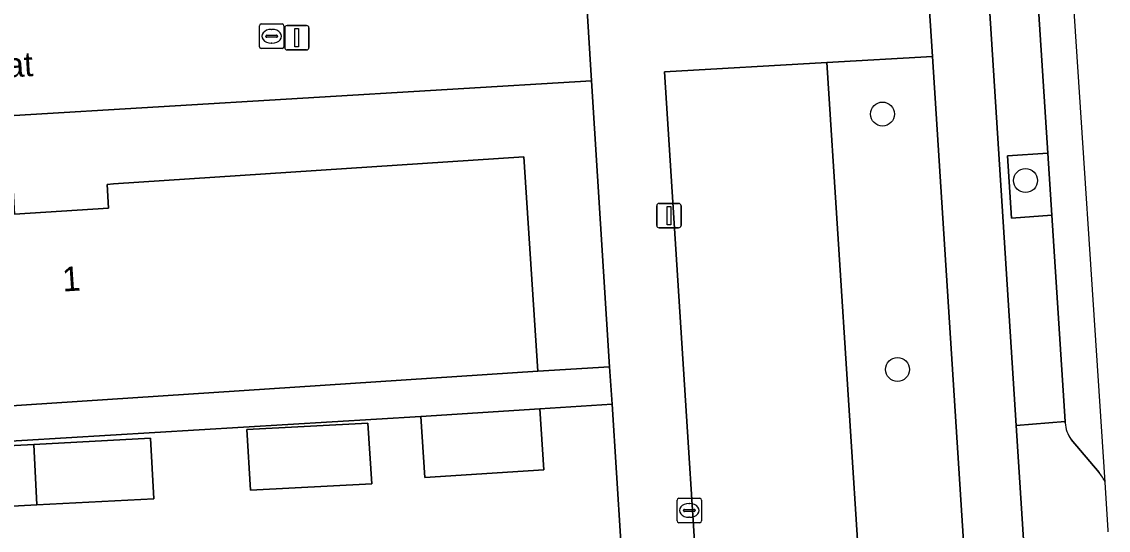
# Model space of a CAD drawing. Extents: x 159680 to 160786, y 387323 to 388340.
# Drawn here: x 160704.08 to 160748.45, y 388080.75 to 388101.5 of the extents above; entities that cross this region are included whole.
import ezdxf

# ---------------------------------------------------------------- set-up
doc = ezdxf.new("R2010")
doc.units = 0
for name, color, linetype in [('IMGEO_Boom', 7, 'Continuous'), ('IMGEO_Erf', 7, 'Continuous'), ('IMGEO_Fietspad_gesloten', 7, 'Continuous'), ('IMGEO_Groenvoorziening', 7, 'Continuous'), ('IMGEO_Kolk', 7, 'Continuous'), ('IMGEO_Lichtmast', 7, 'Continuous'), ('IMGEO_Openbare_ruimte_label', 7, 'Continuous'), ('IMGEO_Pand', 7, 'Continuous'), ('IMGEO_Pand_nummerreeks', 7, 'Continuous'), ('IMGEO_Parkeervlak_open', 7, 'Continuous'), ('IMGEO_Voetpad_open', 7, 'Continuous')]:
    doc.layers.add(name, color=color, linetype=linetype)

msp = doc.modelspace()

# ---------------------------------------------------------------- linework, layer by layer
at = {"layer": 'IMGEO_Boom'}
for centre in [(160739.231, 388097.734), (160745.073, 388095.019), (160739.844, 388087.311)]:
    msp.add_circle(centre, 0.489, dxfattribs=at)
at = {"layer": 'IMGEO_Erf'}
for points in [[(160727.349, 388099.094), (160703.769, 388097.668), (160686.099, 388096.53), (160675.047, 388095.792), (160672.501, 388095.622), (160673.208, 388083.846), (160676.766, 388084.06), (160676.192, 388092.808), (160703.472, 388094.597), (160703.722, 388094.613), (160703.786, 388093.644), (160707.628, 388093.898), (160707.564, 388094.865), (160707.823, 388094.882), (160724.587, 388095.981), (160725.16, 388087.233), (160728.088, 388087.418)], [(160713.268, 388084.856), (160718.216, 388085.118), (160718.372, 388082.648), (160713.425, 388082.384)], [(160704.566, 388084.251), (160709.34, 388084.504), (160709.471, 388082.033), (160704.698, 388081.778), (160699.92, 388081.523), (160699.788, 388083.997)]]:
    msp.add_lwpolyline(points, close=True, dxfattribs=at)
for points in [[(160728.185, 388085.893), (160725.237, 388085.706), (160725.4, 388083.218), (160720.537, 388082.9), (160720.374, 388085.388), (160673.286, 388082.554), (160674.145, 388068.234), (160674.221, 388066.973), (160674.527, 388062.723)], [(160729.427, 388066.269), (160728.185, 388085.893)]]:
    msp.add_lwpolyline(points, dxfattribs=at)
at = {"layer": 'IMGEO_Fietspad_gesloten'}
for points in [[(160727.391, 388314.439), (160727.877, 388308.457), (160730.881, 388261.928), (160731.261, 388256.047), (160731.588, 388251.018), (160732.995, 388229.403), (160733.246, 388225.512), (160734.266, 388209.264), (160734.47, 388206.292), (160735.552, 388189.474), (160735.756, 388186.181), (160736.865, 388169.052), (160737.158, 388164.556), (160738.226, 388147.741), (160738.429, 388144.74), (160739.513, 388127.665), (160739.715, 388124.661), (160740.731, 388108.506), (160740.923, 388105.515), (160740.964, 388104.889), (160741.279, 388100.088), (160743.511, 388065.175), (160744.628, 388046.484), (160745.479, 388033.088)], [(160744.694, 388085.016), (160743.438, 388104.64), (160743.117, 388109.649), (160742.213, 388123.777), (160741.892, 388128.797), (160740.93, 388143.827), (160740.609, 388148.846), (160739.59, 388164.761), (160739.241, 388170.215), (160738.266, 388185.446), (160737.944, 388190.48), (160736.979, 388205.548), (160736.663, 388210.492), (160735.768, 388224.481), (160735.392, 388230.361), (160733.793, 388255.344), (160733.338, 388262.446), (160730.947, 388299.801), (160730.462, 388307.383)], [(160748.078, 388032.235), (160747.067, 388048.082), (160746.655, 388054.674), (160746.428, 388057.918), (160744.694, 388085.016)]]:
    msp.add_lwpolyline(points, dxfattribs=at)
at = {"layer": 'IMGEO_Groenvoorziening'}
for points in [[(160736.964, 388099.841), (160730.333, 388099.463), (160732.437, 388066.451)], [(160734.508, 388064.548), (160739.199, 388064.875), (160736.964, 388099.841)], [(160746.694, 388085.133), (160746.691, 388085.185), (160744.694, 388085.016), (160746.428, 388057.918)], [(160748.078, 388083.103), (160746.931, 388084.449)], [(160748.448, 388080.679), (160748.451, 388080.742), (160748.321, 388082.711)]]:
    msp.add_lwpolyline(points, dxfattribs=at)
for points in [[(160741.279, 388100.088), (160736.964, 388099.841), (160739.199, 388064.875), (160741.688, 388065.048), (160743.511, 388065.175)], [(160745.985, 388096.139), (160744.338, 388096.028), (160744.496, 388093.491), (160746.149, 388093.602)]]:
    msp.add_lwpolyline(points, close=True, dxfattribs=at)
for centre, radius, start, end in [((160748.016, 388085.208), 1.324, 183.2413, 214.9802), ((160746.52, 388081.865), 1.99, 25.15, 38.4777)]:
    msp.add_arc(centre, radius, start, end, dxfattribs=at)
at = {"layer": 'IMGEO_Kolk'}
for p, q in [((160713.785, 388100.484), (160713.785, 388101.336)), ((160713.86, 388101.41), (160714.712, 388101.41)), ((160714.273, 388101.19), (160714.298, 388101.19)), ((160714.786, 388101.336), (160714.786, 388100.484)), ((160714.044, 388100.904), (160714.044, 388100.916)), ((160714.482, 388100.867), (160714.084, 388100.867)), ((160714.087, 388100.953), (160714.485, 388100.953)), ((160714.296, 388100.63), (160714.271, 388100.63)), ((160714.528, 388100.916), (160714.528, 388100.904)), ((160714.712, 388100.41), (160713.86, 388100.41)), ((160730.84, 388081.129), (160730.84, 388081.981)), ((160730.915, 388082.055), (160731.767, 388082.055)), ((160731.841, 388081.981), (160731.841, 388081.129)), ((160731.099, 388081.549), (160731.099, 388081.561)), ((160731.142, 388081.598), (160731.54, 388081.598)), ((160731.328, 388081.835), (160731.353, 388081.835)), ((160731.583, 388081.561), (160731.583, 388081.549)), ((160731.537, 388081.512), (160731.139, 388081.512)), ((160731.351, 388081.275), (160731.326, 388081.275)), ((160731.767, 388081.055), (160730.915, 388081.055))]:
    msp.add_line(p, q, dxfattribs=at)
for points in [[(160713.785, 388100.484), (160713.785, 388101.336)], [(160713.86, 388101.41), (160714.712, 388101.41)], [(160714.786, 388101.336), (160714.786, 388100.484)], [(160714.712, 388100.41), (160713.86, 388100.41)], [(160730.84, 388081.129), (160730.84, 388081.981)], [(160730.915, 388082.055), (160731.767, 388082.055)], [(160731.841, 388081.981), (160731.841, 388081.129)], [(160731.767, 388081.055), (160730.915, 388081.055)]]:
    msp.add_lwpolyline(points, dxfattribs=at)
for centre, radius, start, end in [((160713.862, 388101.334), 0.0765, 91.552, 178.448), ((160713.862, 388101.334), 0.0765, 91.552, 178.448), ((160714.71, 388101.334), 0.0765, 1.552, 88.448), ((160714.71, 388101.334), 0.0765, 1.552, 88.448), ((160714.084, 388100.913), 0.0403, 85.8775, 175.7526), ((160714.081, 388100.903), 0.0366, 178.938, 274.7102), ((160714.485, 388100.91), 0.043, 264.8664, 352.4533), ((160714.489, 388100.915), 0.0386, 1.7309, 96.639), ((160713.862, 388100.486), 0.0765, 181.552, 268.448), ((160713.862, 388100.486), 0.0765, 181.552, 268.448), ((160714.71, 388100.486), 0.0765, 271.552, 358.448), ((160714.71, 388100.486), 0.0765, 271.552, 358.448), ((160730.917, 388081.979), 0.0765, 91.552, 178.448), ((160730.917, 388081.979), 0.0765, 91.552, 178.448), ((160731.765, 388081.979), 0.0765, 1.552, 88.448), ((160731.765, 388081.979), 0.0765, 1.552, 88.448), ((160731.139, 388081.558), 0.0403, 85.8775, 175.7526), ((160731.136, 388081.548), 0.0366, 178.938, 274.7102), ((160731.54, 388081.555), 0.043, 264.8664, 352.4533), ((160731.544, 388081.56), 0.0386, 1.7309, 96.639), ((160730.917, 388081.131), 0.0765, 181.552, 268.448), ((160730.917, 388081.131), 0.0765, 181.552, 268.448), ((160731.765, 388081.131), 0.0765, 271.552, 358.448), ((160731.765, 388081.131), 0.0765, 271.552, 358.448)]:
    msp.add_arc(centre, radius, start, end, dxfattribs=at)
for centre, major_axis, ratio, start_param, end_param in [((160714.272, 388100.91), (-0.387, 0.002), 0.722429, 4.712389, 7.853982), ((160714.297, 388100.91), (-0.39, 0.002), 0.717154, 1.570796, 4.712389), ((160731.327, 388081.555), (-0.387, 0.002), 0.722429, 4.712389, 7.853982), ((160731.352, 388081.555), (-0.39, 0.002), 0.717154, 1.570796, 4.712389)]:
    msp.add_ellipse(centre, major_axis=major_axis, ratio=ratio, start_param=start_param, end_param=end_param, dxfattribs=at)
at = {"layer": 'IMGEO_Lichtmast'}
for p, q in [((160714.816, 388100.448), (160714.816, 388101.248)), ((160714.816, 388101.248), (160714.816, 388100.448)), ((160714.916, 388101.348), (160715.706, 388101.348)), ((160715.706, 388101.348), (160714.916, 388101.348)), ((160715.806, 388101.248), (160715.806, 388100.448)), ((160715.806, 388100.448), (160715.806, 388101.248)), ((160715.706, 388100.348), (160714.916, 388100.348)), ((160714.916, 388100.348), (160715.706, 388100.348)), ((160730.013, 388093.189), (160730.013, 388093.989)), ((160730.013, 388093.989), (160730.013, 388093.189)), ((160730.113, 388094.089), (160730.903, 388094.089)), ((160730.903, 388094.089), (160730.113, 388094.089)), ((160731.003, 388093.989), (160731.003, 388093.189)), ((160731.003, 388093.189), (160731.003, 388093.989)), ((160730.903, 388093.089), (160730.113, 388093.089)), ((160730.113, 388093.089), (160730.903, 388093.089))]:
    msp.add_line(p, q, dxfattribs=at)
for points in [[(160715.236, 388101.223), (160715.386, 388101.223), (160715.386, 388100.473), (160715.236, 388100.473), (160715.236, 388101.223)], [(160730.433, 388093.964), (160730.583, 388093.964), (160730.583, 388093.214), (160730.433, 388093.214), (160730.433, 388093.964)]]:
    msp.add_lwpolyline(points, dxfattribs=at)
for centre, start, end in [((160714.916, 388101.248), 90, 180), ((160714.916, 388101.248), 90, 180), ((160715.706, 388101.248), 0, 90), ((160715.706, 388101.248), 360, 90), ((160714.916, 388100.448), 180, 270), ((160714.916, 388100.448), 180, 270), ((160715.706, 388100.448), 270, 0), ((160715.706, 388100.448), 270, 0), ((160730.113, 388093.989), 90, 180), ((160730.113, 388093.989), 90, 180), ((160730.903, 388093.989), 0, 90), ((160730.903, 388093.989), 360, 90), ((160730.113, 388093.189), 180, 270), ((160730.113, 388093.189), 180, 270), ((160730.903, 388093.189), 270, 0), ((160730.903, 388093.189), 270, 0)]:
    msp.add_arc(centre, 0.1, start, end, dxfattribs=at)
at = {"layer": 'IMGEO_Pand'}
for points in [[(160707.564, 388094.865), (160707.628, 388093.898), (160703.786, 388093.644), (160703.722, 388094.613), (160703.472, 388094.597), (160676.192, 388092.808), (160676.766, 388084.06), (160725.16, 388087.233), (160724.587, 388095.981), (160707.823, 388094.882)], [(160725.4, 388083.218), (160725.237, 388085.706), (160720.374, 388085.388), (160720.537, 388082.9)], [(160713.268, 388084.856), (160713.425, 388082.384), (160718.372, 388082.648), (160718.216, 388085.118)], [(160704.566, 388084.251), (160699.788, 388083.997), (160699.92, 388081.523), (160704.698, 388081.778)], [(160704.566, 388084.251), (160704.698, 388081.778), (160709.471, 388082.033), (160709.34, 388084.504)]]:
    msp.add_lwpolyline(points, close=True, dxfattribs=at)
at = {"layer": 'IMGEO_Parkeervlak_open'}
for points in [[(160748.321, 388082.711), (160746.863, 388104.851), (160746.863, 388104.851), (160745.429, 388104.758), (160745.985, 388096.139), (160746.149, 388093.602), (160746.691, 388085.185), (160746.694, 388085.133)], [(160746.931, 388084.449), (160748.078, 388083.103)]]:
    msp.add_lwpolyline(points, dxfattribs=at)
for centre, radius, start, end in [((160748.016, 388085.208), 1.324, 183.2413, 214.9802), ((160746.52, 388081.865), 1.99, 25.15, 38.4777)]:
    msp.add_arc(centre, radius, start, end, dxfattribs=at)
at = {"layer": 'IMGEO_Voetpad_open'}
for points in [[(160718.462, 388238.949), (160719.133, 388228.396), (160719.23, 388226.87), (160723.047, 388166.799), (160723.147, 388165.225), (160726.974, 388105.008), (160727.027, 388104.175), (160727.349, 388099.094), (160728.088, 388087.418), (160728.185, 388085.893), (160729.427, 388066.269), (160729.828, 388059.619), (160729.832, 388059.559), (160729.835, 388059.498), (160730.447, 388050.355), (160730.509, 388049.426), (160730.549, 388048.708), (160730.642, 388047.062)], [(160732.437, 388066.451), (160730.333, 388099.463), (160736.964, 388099.841), (160741.279, 388100.088), (160740.964, 388104.889)]]:
    msp.add_lwpolyline(points, dxfattribs=at)
for points in [[(160745.429, 388104.758), (160744.382, 388104.7), (160743.438, 388104.64), (160744.694, 388085.016), (160746.691, 388085.185), (160746.149, 388093.602), (160744.496, 388093.491), (160744.338, 388096.028), (160745.985, 388096.139)], [(160727.027, 388104.175), (160718.534, 388103.628), (160701.575, 388102.536), (160700.078, 388102.44), (160686.907, 388101.592), (160674.713, 388100.807), (160675.047, 388095.792), (160686.099, 388096.53), (160703.769, 388097.668), (160727.349, 388099.094)], [(160720.374, 388085.388), (160725.237, 388085.706), (160728.185, 388085.893), (160728.088, 388087.418), (160725.16, 388087.233), (160676.766, 388084.06), (160673.208, 388083.846), (160673.286, 388082.554)]]:
    msp.add_lwpolyline(points, close=True, dxfattribs=at)

# ---------------------------------------------------------------- texts
at = {"layer": 'IMGEO_Openbare_ruimte_label'}
msp.add_text('Dikkenbergstraat', height=1, rotation=3.4405, dxfattribs=at).set_placement((160694.478, 388098.679))
at = {"layer": 'IMGEO_Pand_nummerreeks'}
msp.add_text('1', height=1, rotation=3.7824, dxfattribs=at).set_placement((160705.762, 388090.487))

doc.saveas('drawing.dxf')
